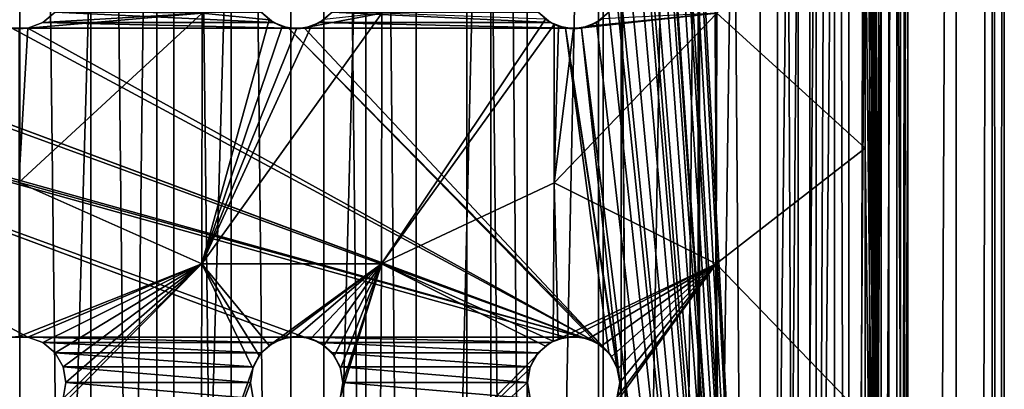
# Model space of a CAD drawing. Header units: millimetres. Extents: x -182 to 217, y -96 to 236.
# Tile 442 of 458: x 157 to 173, y 186 to 192. Entities that reach past the tile are written whole.
import ezdxf

# ---------------------------------------------------------------- set-up
doc = ezdxf.new("R2010")
doc.units = ezdxf.units.MM
doc.header["$LTSCALE"] = 52.148148
for name, color, linetype in [('1029', 7, 'CONTINUOUS'), ('1030', 7, 'CONTINUOUS'), ('1032', 7, 'CONTINUOUS'), ('1033', 7, 'CONTINUOUS'), ('1039', 7, 'CONTINUOUS'), ('1041', 7, 'CONTINUOUS'), ('1044', 7, 'CONTINUOUS'), ('1090', 7, 'CONTINUOUS'), ('1091', 7, 'CONTINUOUS'), ('1092', 7, 'CONTINUOUS'), ('1108', 7, 'CONTINUOUS'), ('1109', 7, 'CONTINUOUS'), ('1110', 7, 'CONTINUOUS'), ('1126', 7, 'CONTINUOUS'), ('1127', 7, 'CONTINUOUS'), ('1128', 7, 'CONTINUOUS'), ('1135', 7, 'CONTINUOUS')]:
    doc.layers.add(name, color=color, linetype=linetype)

msp = doc.modelspace()

# ---------------------------------------------------------------- linework, layer by layer
at = {"layer": '1029', "color": 7, "linetype": 'CONTINUOUS', "true_color": 0xaaaaaa}
for points in [[(157.25, 25.5, -10), (154.747, 25.5, -9.803), (157.25, 233.5, -10), (157.25, 25.5, -10)], [(157.25, 233.5, -10), (154.747, 25.5, -9.803), (154.747, 233.5, -9.803), (157.25, 233.5, -10)], [(159.753, 25.5, -9.803), (157.25, 25.5, -10), (159.753, 233.5, -9.803), (159.753, 25.5, -9.803)], [(159.753, 233.5, -9.803), (157.25, 25.5, -10), (157.25, 233.5, -10), (159.753, 233.5, -9.803)], [(162.194, 25.5, -9.217), (159.753, 25.5, -9.803), (159.753, 233.5, -9.803), (162.194, 25.5, -9.217)], [(162.194, 233.5, -9.217), (162.194, 25.5, -9.217), (159.753, 233.5, -9.803), (162.194, 233.5, -9.217)], [(164.514, 25.5, -8.256), (162.194, 25.5, -9.217), (162.194, 233.5, -9.217), (164.514, 25.5, -8.256)], [(164.514, 233.5, -8.256), (164.514, 25.5, -8.256), (162.194, 233.5, -9.217), (164.514, 233.5, -8.256)], [(166.655, 25.5, -6.944), (164.514, 25.5, -8.256), (164.514, 233.5, -8.256), (166.655, 25.5, -6.944)], [(166.655, 233.5, -6.944), (166.655, 25.5, -6.944), (164.514, 233.5, -8.256), (166.655, 233.5, -6.944)], [(168.564, 25.5, -5.314), (166.655, 25.5, -6.944), (168.564, 233.5, -5.314), (168.564, 25.5, -5.314)], [(168.564, 233.5, -5.314), (166.655, 25.5, -6.944), (166.655, 233.5, -6.944), (168.564, 233.5, -5.314)], [(170.194, 25.5, -3.405), (168.564, 25.5, -5.314), (170.194, 233.5, -3.405), (170.194, 25.5, -3.405)], [(170.194, 233.5, -3.405), (168.564, 25.5, -5.314), (168.564, 233.5, -5.314), (170.194, 233.5, -3.405)], [(171.506, 25.5, -1.264), (170.194, 25.5, -3.405), (171.506, 233.5, -1.264), (171.506, 25.5, -1.264)], [(171.506, 233.5, -1.264), (170.194, 25.5, -3.405), (170.194, 233.5, -3.405), (171.506, 233.5, -1.264)], [(172.467, 25.5, 1.056), (171.506, 25.5, -1.264), (172.467, 233.5, 1.056), (172.467, 25.5, 1.056)], [(172.467, 233.5, 1.056), (171.506, 25.5, -1.264), (171.506, 233.5, -1.264), (172.467, 233.5, 1.056)], [(173.053, 25.5, 3.497), (172.467, 25.5, 1.056), (173.053, 233.5, 3.497), (173.053, 25.5, 3.497)], [(173.053, 233.5, 3.497), (172.467, 25.5, 1.056), (172.467, 233.5, 1.056), (173.053, 233.5, 3.497)], [(173.25, 25.5, 6), (173.053, 25.5, 3.497), (173.25, 233.5, 6), (173.25, 25.5, 6)], [(173.25, 233.5, 6), (173.053, 25.5, 3.497), (173.053, 233.5, 3.497), (173.25, 233.5, 6)]]:
    msp.add_3dface(points, dxfattribs=at)
at = {"layer": '1030', "color": 7, "linetype": 'CONTINUOUS', "true_color": 0xaaaaaa}
for points in [[(154.747, 25.5, 21.803), (157.25, 25.5, 22), (154.747, 233.5, 21.803), (154.747, 25.5, 21.803)], [(154.747, 233.5, 21.803), (157.25, 25.5, 22), (157.25, 233.5, 22), (154.747, 233.5, 21.803)], [(157.25, 25.5, 22), (159.753, 25.5, 21.803), (157.25, 233.5, 22), (157.25, 25.5, 22)], [(157.25, 233.5, 22), (159.753, 25.5, 21.803), (159.753, 233.5, 21.803), (157.25, 233.5, 22)], [(159.753, 25.5, 21.803), (162.194, 25.5, 21.217), (159.753, 233.5, 21.803), (159.753, 25.5, 21.803)], [(159.753, 233.5, 21.803), (162.194, 25.5, 21.217), (162.194, 233.5, 21.217), (159.753, 233.5, 21.803)], [(162.194, 25.5, 21.217), (164.514, 25.5, 20.256), (162.194, 233.5, 21.217), (162.194, 25.5, 21.217)], [(162.194, 233.5, 21.217), (164.514, 25.5, 20.256), (164.514, 233.5, 20.256), (162.194, 233.5, 21.217)], [(164.514, 25.5, 20.256), (166.655, 25.5, 18.944), (164.514, 233.5, 20.256), (164.514, 25.5, 20.256)], [(164.514, 233.5, 20.256), (166.655, 25.5, 18.944), (166.655, 233.5, 18.944), (164.514, 233.5, 20.256)], [(166.655, 25.5, 18.944), (168.564, 25.5, 17.314), (166.655, 233.5, 18.944), (166.655, 25.5, 18.944)], [(166.655, 233.5, 18.944), (168.564, 25.5, 17.314), (168.564, 233.5, 17.314), (166.655, 233.5, 18.944)], [(168.564, 25.5, 17.314), (170.194, 25.5, 15.405), (168.564, 233.5, 17.314), (168.564, 25.5, 17.314)], [(168.564, 233.5, 17.314), (170.194, 25.5, 15.405), (170.194, 233.5, 15.405), (168.564, 233.5, 17.314)], [(170.194, 25.5, 15.405), (171.506, 25.5, 13.264), (171.506, 233.5, 13.264), (170.194, 25.5, 15.405)], [(170.194, 233.5, 15.405), (170.194, 25.5, 15.405), (171.506, 233.5, 13.264), (170.194, 233.5, 15.405)], [(171.506, 25.5, 13.264), (172.467, 25.5, 10.944), (172.467, 233.5, 10.944), (171.506, 25.5, 13.264)], [(171.506, 233.5, 13.264), (171.506, 25.5, 13.264), (172.467, 233.5, 10.944), (171.506, 233.5, 13.264)], [(172.467, 25.5, 10.944), (173.053, 25.5, 8.503), (173.053, 233.5, 8.503), (172.467, 25.5, 10.944)], [(172.467, 233.5, 10.944), (172.467, 25.5, 10.944), (173.053, 233.5, 8.503), (172.467, 233.5, 10.944)], [(173.053, 25.5, 8.503), (173.25, 25.5, 6), (173.053, 233.5, 8.503), (173.053, 25.5, 8.503)], [(173.25, 25.5, 6), (173.25, 233.5, 6), (173.053, 233.5, 8.503), (173.25, 25.5, 6)]]:
    msp.add_3dface(points, dxfattribs=at)
at = {"layer": '1032', "color": 7, "linetype": 'CONTINUOUS', "true_color": 0xaaaaaa}
for points in [[(156.094, 25.5, -7.952), (158.406, 25.5, -7.952), (156.094, 233.5, -7.952), (156.094, 25.5, -7.952)], [(158.406, 25.5, -7.952), (158.406, 233.5, -7.952), (156.094, 233.5, -7.952), (158.406, 25.5, -7.952)], [(158.406, 25.5, -7.952), (160.687, 25.5, -7.572), (158.406, 233.5, -7.952), (158.406, 25.5, -7.952)], [(160.687, 25.5, -7.572), (160.687, 233.5, -7.572), (158.406, 233.5, -7.952), (160.687, 25.5, -7.572)], [(160.687, 25.5, -7.572), (162.874, 25.5, -6.821), (160.687, 233.5, -7.572), (160.687, 25.5, -7.572)], [(162.874, 25.5, -6.821), (162.874, 233.5, -6.821), (160.687, 233.5, -7.572), (162.874, 25.5, -6.821)], [(162.874, 25.5, -6.821), (164.907, 25.5, -5.72), (162.874, 233.5, -6.821), (162.874, 25.5, -6.821)], [(164.907, 25.5, -5.72), (164.907, 233.5, -5.72), (162.874, 233.5, -6.821), (164.907, 25.5, -5.72)], [(164.907, 25.5, -5.72), (166.732, 25.5, -4.3), (164.907, 233.5, -5.72), (164.907, 25.5, -5.72)], [(166.732, 25.5, -4.3), (166.732, 233.5, -4.3), (164.907, 233.5, -5.72), (166.732, 25.5, -4.3)], [(166.732, 25.5, -4.3), (168.298, 25.5, -2.599), (166.732, 233.5, -4.3), (166.732, 25.5, -4.3)], [(168.298, 25.5, -2.599), (168.298, 233.5, -2.599), (166.732, 233.5, -4.3), (168.298, 25.5, -2.599)], [(168.298, 25.5, -2.599), (169.563, 25.5, -0.663), (168.298, 233.5, -2.599), (168.298, 25.5, -2.599)], [(169.563, 25.5, -0.663), (169.563, 233.5, -0.663), (168.298, 233.5, -2.599), (169.563, 25.5, -0.663)], [(169.563, 25.5, -0.663), (170.491, 25.5, 1.454), (169.563, 233.5, -0.663), (169.563, 25.5, -0.663)], [(170.491, 25.5, 1.454), (170.491, 233.5, 1.454), (169.563, 233.5, -0.663), (170.491, 25.5, 1.454)], [(170.491, 25.5, 1.454), (171.059, 25.5, 3.696), (170.491, 233.5, 1.454), (170.491, 25.5, 1.454)], [(171.059, 25.5, 3.696), (171.059, 233.5, 3.696), (170.491, 233.5, 1.454), (171.059, 25.5, 3.696)], [(171.059, 25.5, 3.696), (171.25, 25.5, 6), (171.059, 233.5, 3.696), (171.059, 25.5, 3.696)], [(171.25, 25.5, 6), (171.25, 233.5, 6), (171.059, 233.5, 3.696), (171.25, 25.5, 6)]]:
    msp.add_3dface(points, dxfattribs=at)
at = {"layer": '1033', "color": 7, "linetype": 'CONTINUOUS', "true_color": 0xaaaaaa}
for points in [[(170.491, 25.5, 10.546), (169.563, 25.5, 12.663), (170.491, 233.5, 10.546), (170.491, 25.5, 10.546)], [(170.491, 233.5, 10.546), (169.563, 25.5, 12.663), (169.899, 163.5, 12), (170.491, 233.5, 10.546)], [(169.899, 220.5, 12), (170.491, 233.5, 10.546), (169.899, 163.5, 12), (169.899, 220.5, 12)], [(171.059, 25.5, 8.304), (170.491, 25.5, 10.546), (171.059, 233.5, 8.304), (171.059, 25.5, 8.304)], [(170.491, 25.5, 10.546), (170.491, 233.5, 10.546), (171.059, 233.5, 8.304), (170.491, 25.5, 10.546)], [(171.25, 25.5, 6), (171.059, 25.5, 8.304), (171.25, 233.5, 6), (171.25, 25.5, 6)], [(171.25, 233.5, 6), (171.059, 25.5, 8.304), (171.059, 233.5, 8.304), (171.25, 233.5, 6)]]:
    msp.add_3dface(points, dxfattribs=at)
at = {"layer": '1039', "color": 7, "linetype": 'CONTINUOUS', "true_color": 0xc8c8c8}
for points in [[(169.899, 220.5, 12), (169.899, 163.5, 12), (167, 218.5, 12), (169.899, 220.5, 12)], [(167, 218.5, 12), (169.899, 163.5, 12), (166.955, 218.243, 12), (167, 218.5, 12)], [(166.955, 218.243, 12), (169.899, 163.5, 12), (166.825, 218.018, 12), (166.955, 218.243, 12)], [(166.825, 218.018, 12), (169.899, 163.5, 12), (167, 212, 12), (166.825, 218.018, 12)], [(167, 212, 12), (169.899, 163.5, 12), (166.955, 211.743, 12), (167, 212, 12)], [(166.955, 211.743, 12), (169.899, 163.5, 12), (166.825, 211.518, 12), (166.955, 211.743, 12)], [(166.825, 211.518, 12), (169.899, 163.5, 12), (166.625, 211.35, 12), (166.825, 211.518, 12)], [(166.625, 211.35, 12), (169.899, 163.5, 12), (167, 205.5, 12), (166.625, 211.35, 12)], [(167, 205.5, 12), (169.899, 163.5, 12), (166.955, 205.243, 12), (167, 205.5, 12)], [(166.955, 205.243, 12), (169.899, 163.5, 12), (166.825, 205.018, 12), (166.955, 205.243, 12)], [(166.825, 205.018, 12), (169.899, 163.5, 12), (166.625, 204.85, 12), (166.825, 205.018, 12)], [(166.625, 204.85, 12), (169.899, 163.5, 12), (167, 199, 12), (166.625, 204.85, 12)], [(167, 199, 12), (169.899, 163.5, 12), (166.955, 198.743, 12), (167, 199, 12)], [(166.955, 198.743, 12), (169.899, 163.5, 12), (166.825, 198.518, 12), (166.955, 198.743, 12)], [(166.825, 198.518, 12), (169.899, 163.5, 12), (166.625, 198.35, 12), (166.825, 198.518, 12)], [(166.625, 198.35, 12), (169.899, 163.5, 12), (167, 192.5, 12), (166.625, 198.35, 12)], [(167, 192.5, 12), (169.899, 163.5, 12), (166.955, 192.243, 12), (167, 192.5, 12)], [(166.955, 192.243, 12), (169.899, 163.5, 12), (166.825, 192.018, 12), (166.955, 192.243, 12)], [(157.625, 191.85, 12), (157.825, 192.018, 12), (161.375, 191.85, 12), (157.625, 191.85, 12)], [(161.375, 191.85, 12), (157.825, 192.018, 12), (161.175, 192.018, 12), (161.375, 191.85, 12)], [(162.125, 191.85, 12), (162.325, 192.018, 12), (165.875, 191.85, 12), (162.125, 191.85, 12)], [(165.875, 191.85, 12), (162.325, 192.018, 12), (165.675, 192.018, 12), (165.875, 191.85, 12)], [(166.825, 192.018, 12), (169.899, 163.5, 12), (166.625, 191.85, 12), (166.825, 192.018, 12)], [(157.12, 186.739, 12), (147.875, 191.85, 12), (157.38, 186.739, 12), (157.12, 186.739, 12)], [(157.38, 186.739, 12), (147.875, 191.85, 12), (161.62, 186.739, 12), (157.38, 186.739, 12)], [(147.875, 191.85, 12), (148.12, 191.761, 12), (161.62, 186.739, 12), (147.875, 191.85, 12)], [(157.38, 191.761, 12), (157.625, 191.85, 12), (161.62, 191.761, 12), (157.38, 191.761, 12)], [(161.62, 191.761, 12), (157.625, 191.85, 12), (161.375, 191.85, 12), (161.62, 191.761, 12)], [(161.88, 191.761, 12), (162.125, 191.85, 12), (166.12, 191.761, 12), (161.88, 191.761, 12)], [(166.12, 191.761, 12), (162.125, 191.85, 12), (165.875, 191.85, 12), (166.12, 191.761, 12)], [(166.625, 191.85, 12), (169.899, 163.5, 12), (166.38, 191.761, 12), (166.625, 191.85, 12)], [(148.12, 191.761, 12), (148.38, 191.761, 12), (166.38, 186.739, 12), (148.12, 191.761, 12)], [(161.88, 186.739, 12), (161.62, 186.739, 12), (148.12, 191.761, 12), (161.88, 186.739, 12)], [(161.88, 186.739, 12), (148.12, 191.761, 12), (166.12, 186.739, 12), (161.88, 186.739, 12)], [(166.12, 186.739, 12), (148.12, 191.761, 12), (166.38, 186.739, 12), (166.12, 186.739, 12)], [(148.38, 191.761, 12), (152.62, 191.761, 12), (166.38, 186.739, 12), (148.38, 191.761, 12)], [(152.62, 191.761, 12), (152.88, 191.761, 12), (166.38, 186.739, 12), (152.62, 191.761, 12)], [(166.625, 186.65, 12), (166.38, 186.739, 12), (152.88, 191.761, 12), (166.625, 186.65, 12)], [(152.88, 191.761, 12), (157.12, 191.761, 12), (166.625, 186.65, 12), (152.88, 191.761, 12)], [(157.12, 191.761, 12), (157.38, 191.761, 12), (166.625, 186.65, 12), (157.12, 191.761, 12)], [(157.38, 191.761, 12), (161.62, 191.761, 12), (166.625, 186.65, 12), (157.38, 191.761, 12)], [(161.62, 191.761, 12), (161.88, 191.761, 12), (166.825, 186.482, 12), (161.62, 191.761, 12)], [(166.625, 186.65, 12), (161.62, 191.761, 12), (166.825, 186.482, 12), (166.625, 186.65, 12)], [(161.88, 191.761, 12), (166.12, 191.761, 12), (166.825, 186.482, 12), (161.88, 191.761, 12)], [(166.12, 191.761, 12), (166.38, 191.761, 12), (167, 186, 12), (166.12, 191.761, 12)], [(166.12, 191.761, 12), (167, 186, 12), (166.955, 186.257, 12), (166.12, 191.761, 12)], [(166.825, 186.482, 12), (166.12, 191.761, 12), (166.955, 186.257, 12), (166.825, 186.482, 12)], [(166.38, 191.761, 12), (169.899, 163.5, 12), (167, 186, 12), (166.38, 191.761, 12)], [(157.625, 186.65, 12), (157.38, 186.739, 12), (161.375, 186.65, 12), (157.625, 186.65, 12)], [(161.375, 186.65, 12), (157.38, 186.739, 12), (161.62, 186.739, 12), (161.375, 186.65, 12)], [(162.125, 186.65, 12), (161.88, 186.739, 12), (165.875, 186.65, 12), (162.125, 186.65, 12)], [(165.875, 186.65, 12), (161.88, 186.739, 12), (166.12, 186.739, 12), (165.875, 186.65, 12)], [(157.825, 186.482, 12), (157.625, 186.65, 12), (161.175, 186.482, 12), (157.825, 186.482, 12)], [(161.175, 186.482, 12), (157.625, 186.65, 12), (161.375, 186.65, 12), (161.175, 186.482, 12)], [(162.325, 186.482, 12), (162.125, 186.65, 12), (165.675, 186.482, 12), (162.325, 186.482, 12)], [(165.675, 186.482, 12), (162.125, 186.65, 12), (165.875, 186.65, 12), (165.675, 186.482, 12)], [(157.955, 186.257, 12), (157.825, 186.482, 12), (161.045, 186.257, 12), (157.955, 186.257, 12)], [(161.045, 186.257, 12), (157.825, 186.482, 12), (161.175, 186.482, 12), (161.045, 186.257, 12)], [(162.455, 186.257, 12), (162.325, 186.482, 12), (165.545, 186.257, 12), (162.455, 186.257, 12)], [(165.545, 186.257, 12), (162.325, 186.482, 12), (165.675, 186.482, 12), (165.545, 186.257, 12)], [(158, 186, 12), (157.955, 186.257, 12), (161, 186, 12), (158, 186, 12)], [(161, 186, 12), (157.955, 186.257, 12), (161.045, 186.257, 12), (161, 186, 12)], [(162.5, 186, 12), (162.455, 186.257, 12), (165.5, 186, 12), (162.5, 186, 12)], [(165.5, 186, 12), (162.455, 186.257, 12), (165.545, 186.257, 12), (165.5, 186, 12)], [(157.955, 185.743, 12), (158, 186, 12), (161.045, 185.743, 12), (157.955, 185.743, 12)], [(161.045, 185.743, 12), (158, 186, 12), (161, 186, 12), (161.045, 185.743, 12)], [(162.455, 185.743, 12), (162.5, 186, 12), (165.545, 185.743, 12), (162.455, 185.743, 12)], [(165.545, 185.743, 12), (162.5, 186, 12), (165.5, 186, 12), (165.545, 185.743, 12)], [(167, 186, 12), (169.899, 163.5, 12), (166.955, 185.743, 12), (167, 186, 12)]]:
    msp.add_3dface(points, dxfattribs=at)
at = {"layer": '1041', "color": 7, "linetype": 'CONTINUOUS', "true_color": 0xc8c8c8}
for points in [[(171.374, 158.592, 13.317), (171.374, 225.408, 13.317), (170.989, 220.5, 14), (171.374, 158.592, 13.317)], [(171.374, 158.592, 13.317), (171.681, 159.837, 12.71), (171.374, 225.408, 13.317), (171.374, 158.592, 13.317)], [(171.374, 225.408, 13.317), (171.681, 159.837, 12.71), (171.681, 192, 12.71), (171.374, 225.408, 13.317)], [(171.374, 158.592, 13.317), (170.989, 220.5, 14), (170.989, 216.115, 14), (171.374, 158.592, 13.317)], [(170.989, 211.731, 14), (171.374, 158.592, 13.317), (170.989, 216.115, 14), (170.989, 211.731, 14)], [(170.989, 207.346, 14), (171.374, 158.592, 13.317), (170.989, 211.731, 14), (170.989, 207.346, 14)], [(170.989, 202.962, 14), (171.374, 158.592, 13.317), (170.989, 207.346, 14), (170.989, 202.962, 14)], [(170.989, 198.577, 14), (171.374, 158.592, 13.317), (170.989, 202.962, 14), (170.989, 198.577, 14)], [(170.989, 194.192, 14), (171.374, 158.592, 13.317), (170.989, 198.577, 14), (170.989, 194.192, 14)], [(170.989, 189.808, 14), (171.374, 158.592, 13.317), (170.989, 194.192, 14), (170.989, 189.808, 14)], [(170.989, 185.423, 14), (171.374, 158.592, 13.317), (170.989, 189.808, 14), (170.989, 185.423, 14)]]:
    msp.add_3dface(points, dxfattribs=at)
at = {"layer": '1044', "color": 7, "linetype": 'CONTINUOUS', "true_color": 0xc8c8c8}
for points in [[(170.989, 189.808, 14), (170.989, 194.192, 14), (168.577, 192, 15.753), (170.989, 189.808, 14)], [(157.625, 191.85, 18.992), (160.216, 192, 18.791), (157.825, 192.018, 18.988), (157.625, 191.85, 18.992)], [(161.141, 192.062, 18.642), (160.216, 192, 18.791), (161.306, 191.896, 18.611), (161.141, 192.062, 18.642)], [(160.211, 187.929, 18.693), (160.216, 192, 18.791), (157.238, 189.25, 18.949), (160.211, 187.929, 18.693)], [(157.238, 189.25, 18.949), (160.216, 192, 18.791), (157.38, 191.761, 18.995), (157.238, 189.25, 18.949)], [(157.38, 191.761, 18.995), (160.216, 192, 18.791), (157.625, 191.85, 18.992), (157.38, 191.761, 18.995)], [(163.127, 187.929, 18.089), (163.136, 192, 18.174), (160.211, 187.929, 18.693), (163.127, 187.929, 18.089)], [(160.211, 187.929, 18.693), (163.136, 192, 18.174), (161.985, 191.788, 18.469), (160.211, 187.929, 18.693)], [(160.216, 192, 18.791), (160.211, 187.929, 18.693), (161.306, 191.896, 18.611), (160.216, 192, 18.791)], [(161.306, 191.896, 18.611), (160.211, 187.929, 18.693), (161.516, 191.788, 18.569), (161.306, 191.896, 18.611)], [(161.985, 191.788, 18.469), (163.136, 192, 18.174), (162.196, 191.897, 18.42), (161.985, 191.788, 18.469)], [(163.136, 192, 18.174), (163.127, 187.929, 18.089), (165.794, 191.904, 17.218), (163.136, 192, 18.174)], [(163.127, 187.929, 18.089), (165.936, 191.819, 17.155), (165.794, 191.904, 17.218), (163.127, 187.929, 18.089)], [(168.57, 187.929, 15.717), (168.577, 192, 15.753), (165.936, 189.246, 17.124), (168.57, 187.929, 15.717)], [(165.936, 189.246, 17.124), (168.577, 192, 15.753), (166.251, 191.75, 17.012), (165.936, 189.246, 17.124)], [(166.251, 191.75, 17.012), (168.577, 192, 15.753), (166.496, 191.791, 16.897), (166.251, 191.75, 17.012)], [(166.496, 191.791, 16.897), (168.577, 192, 15.753), (166.71, 191.908, 16.793), (166.496, 191.791, 16.897)], [(168.57, 187.929, 15.717), (170.989, 189.808, 14), (168.577, 192, 15.753), (168.57, 187.929, 15.717)], [(157.238, 191.75, 18.995), (157.238, 189.25, 18.949), (157.38, 191.761, 18.995), (157.238, 191.75, 18.995)], [(161.516, 191.788, 18.569), (160.211, 187.929, 18.693), (161.75, 191.75, 18.52), (161.516, 191.788, 18.569)], [(161.75, 191.75, 18.52), (160.211, 187.929, 18.693), (161.985, 191.788, 18.469), (161.75, 191.75, 18.52)], [(165.936, 189.246, 17.124), (165.936, 191.819, 17.155), (163.127, 187.929, 18.089), (165.936, 189.246, 17.124)], [(165.936, 191.819, 17.155), (165.936, 189.246, 17.124), (166.007, 191.791, 17.124), (165.936, 191.819, 17.155)], [(166.007, 191.791, 17.124), (165.936, 189.246, 17.124), (166.251, 191.75, 17.012), (166.007, 191.791, 17.124)], [(170.989, 185.423, 14), (170.989, 189.808, 14), (168.57, 187.929, 15.717), (170.989, 185.423, 14)], [(157.238, 186.75, 18.826), (160.211, 187.929, 18.693), (157.238, 189.25, 18.949), (157.238, 186.75, 18.826)], [(165.92, 186.673, 17.046), (165.936, 189.246, 17.124), (163.127, 187.929, 18.089), (165.92, 186.673, 17.046)], [(165.92, 186.673, 17.046), (166.002, 186.708, 17.012), (165.936, 189.246, 17.124), (165.92, 186.673, 17.046)], [(166.002, 186.708, 17.012), (168.57, 187.929, 15.717), (165.936, 189.246, 17.124), (166.002, 186.708, 17.012)], [(157.38, 186.739, 18.825), (160.211, 187.929, 18.693), (157.238, 186.75, 18.826), (157.38, 186.739, 18.825)], [(157.624, 186.65, 18.817), (160.211, 187.929, 18.693), (157.38, 186.739, 18.825), (157.624, 186.65, 18.817)], [(157.824, 186.483, 18.801), (160.211, 187.929, 18.693), (157.624, 186.65, 18.817), (157.824, 186.483, 18.801)], [(160.197, 183.857, 18.4), (160.211, 187.929, 18.693), (157.824, 185.517, 18.73), (160.197, 183.857, 18.4)], [(157.824, 185.517, 18.73), (160.211, 187.929, 18.693), (157.955, 185.743, 18.744), (157.824, 185.517, 18.73)], [(157.955, 186.257, 18.782), (160.211, 187.929, 18.693), (157.824, 186.483, 18.801), (157.955, 186.257, 18.782)], [(157.955, 185.743, 18.744), (160.211, 187.929, 18.693), (158, 186, 18.762), (157.955, 185.743, 18.744)], [(158, 186, 18.762), (160.211, 187.929, 18.693), (157.955, 186.257, 18.782), (158, 186, 18.762)], [(160.211, 187.929, 18.693), (160.197, 183.857, 18.4), (161.036, 186.23, 18.468), (160.211, 187.929, 18.693)], [(163.127, 187.929, 18.089), (160.211, 187.929, 18.693), (161.305, 186.603, 18.444), (163.127, 187.929, 18.089)], [(161.305, 186.603, 18.444), (160.211, 187.929, 18.693), (161.141, 186.438, 18.463), (161.305, 186.603, 18.444)], [(161.141, 186.438, 18.463), (160.211, 187.929, 18.693), (161.036, 186.23, 18.468), (161.141, 186.438, 18.463)], [(161.513, 186.711, 18.411), (163.127, 187.929, 18.089), (161.305, 186.603, 18.444), (161.513, 186.711, 18.411)], [(161.746, 186.75, 18.366), (163.127, 187.929, 18.089), (161.513, 186.711, 18.411), (161.746, 186.75, 18.366)], [(161.981, 186.714, 18.313), (163.127, 187.929, 18.089), (161.746, 186.75, 18.366), (161.981, 186.714, 18.313)], [(162.193, 186.605, 18.259), (163.127, 187.929, 18.089), (161.981, 186.714, 18.313), (162.193, 186.605, 18.259)], [(162.359, 186.437, 18.21), (163.127, 187.929, 18.089), (162.193, 186.605, 18.259), (162.359, 186.437, 18.21)], [(162.464, 186.229, 18.172), (163.127, 187.929, 18.089), (162.359, 186.437, 18.21), (162.464, 186.229, 18.172)], [(163.103, 183.857, 17.833), (163.127, 187.929, 18.089), (162.464, 185.772, 18.142), (163.103, 183.857, 17.833)], [(162.464, 185.772, 18.142), (163.127, 187.929, 18.089), (162.5, 186, 18.149), (162.464, 185.772, 18.142)], [(162.5, 186, 18.149), (163.127, 187.929, 18.089), (162.464, 186.229, 18.172), (162.5, 186, 18.149)], [(163.127, 187.929, 18.089), (163.103, 183.857, 17.833), (165.792, 186.594, 17.096), (163.127, 187.929, 18.089)], [(165.92, 186.673, 17.046), (163.127, 187.929, 18.089), (165.792, 186.594, 17.096), (165.92, 186.673, 17.046)], [(166.244, 186.75, 16.906), (168.57, 187.929, 15.717), (166.002, 186.708, 17.012), (166.244, 186.75, 16.906)], [(166.49, 186.711, 16.793), (168.57, 187.929, 15.717), (166.244, 186.75, 16.906), (166.49, 186.711, 16.793)], [(166.706, 186.595, 16.687), (168.57, 187.929, 15.717), (166.49, 186.711, 16.793), (166.706, 186.595, 16.687)], [(166.869, 186.424, 16.602), (168.57, 187.929, 15.717), (166.706, 186.595, 16.687), (166.869, 186.424, 16.602)], [(166.967, 186.219, 16.545), (168.57, 187.929, 15.717), (166.869, 186.424, 16.602), (166.967, 186.219, 16.545)], [(168.549, 183.857, 15.61), (168.57, 187.929, 15.717), (166.871, 185.579, 16.564), (168.549, 183.857, 15.61)], [(166.871, 185.579, 16.564), (168.57, 187.929, 15.717), (166.968, 185.782, 16.527), (166.871, 185.579, 16.564)], [(167, 186, 16.52), (168.57, 187.929, 15.717), (166.967, 186.219, 16.545), (167, 186, 16.52)], [(166.968, 185.782, 16.527), (168.57, 187.929, 15.717), (167, 186, 16.52), (166.968, 185.782, 16.527)], [(168.549, 183.857, 15.61), (170.989, 185.423, 14), (168.57, 187.929, 15.717), (168.549, 183.857, 15.61)], [(165.792, 186.594, 17.096), (163.103, 183.857, 17.833), (165.633, 186.426, 17.155), (165.792, 186.594, 17.096)], [(165.633, 186.426, 17.155), (163.103, 183.857, 17.833), (165.534, 186.222, 17.185), (165.633, 186.426, 17.155)], [(160.197, 183.857, 18.4), (161, 186, 18.458), (161.036, 186.23, 18.468), (160.197, 183.857, 18.4)], [(165.534, 186.222, 17.185), (163.103, 183.857, 17.833), (165.5, 186, 17.188), (165.534, 186.222, 17.185)], [(161, 186, 18.458), (160.197, 183.857, 18.4), (161.036, 185.769, 18.436), (161, 186, 18.458)], [(165.5, 186, 17.188), (163.103, 183.857, 17.833), (165.534, 185.776, 17.162), (165.5, 186, 17.188)]]:
    msp.add_3dface(points, dxfattribs=at)
at = {"layer": '1090', "color": 7, "linetype": 'CONTINUOUS', "true_color": 0xc8c8c8}
for points in [[(157.825, 192.018, 12), (157.625, 191.85, 12), (157.825, 192.018, 18.988), (157.825, 192.018, 12)], [(157.625, 191.85, 12), (157.625, 191.85, 18.992), (157.825, 192.018, 18.988), (157.625, 191.85, 12)], [(157.625, 191.85, 12), (157.38, 191.761, 12), (157.625, 191.85, 18.992), (157.625, 191.85, 12)], [(157.38, 191.761, 12), (157.38, 191.761, 18.995), (157.625, 191.85, 18.992), (157.38, 191.761, 12)], [(157.38, 191.761, 12), (157.12, 191.761, 12), (157.38, 191.761, 18.995), (157.38, 191.761, 12)], [(157.12, 191.761, 12), (157.238, 191.75, 18.995), (157.38, 191.761, 18.995), (157.12, 191.761, 12)]]:
    msp.add_3dface(points, dxfattribs=at)
at = {"layer": '1091', "color": 7, "linetype": 'CONTINUOUS', "true_color": 0xc8c8c8}
for points in [[(157.38, 186.739, 12), (157.238, 186.75, 18.826), (157.12, 186.739, 18.825), (157.38, 186.739, 12)], [(157.12, 186.739, 12), (157.38, 186.739, 12), (157.12, 186.739, 18.825), (157.12, 186.739, 12)], [(157.38, 186.739, 12), (157.38, 186.739, 18.825), (157.238, 186.75, 18.826), (157.38, 186.739, 12)], [(157.38, 186.739, 12), (157.625, 186.65, 12), (157.624, 186.65, 18.817), (157.38, 186.739, 12)], [(157.38, 186.739, 12), (157.624, 186.65, 18.817), (157.38, 186.739, 18.825), (157.38, 186.739, 12)], [(157.625, 186.65, 12), (157.824, 186.483, 18.801), (157.624, 186.65, 18.817), (157.625, 186.65, 12)], [(157.625, 186.65, 12), (157.825, 186.482, 12), (157.824, 186.483, 18.801), (157.625, 186.65, 12)], [(157.825, 186.482, 12), (157.955, 186.257, 18.782), (157.824, 186.483, 18.801), (157.825, 186.482, 12)], [(157.825, 186.482, 12), (157.955, 186.257, 12), (157.955, 186.257, 18.782), (157.825, 186.482, 12)], [(157.955, 186.257, 12), (158, 186, 12), (157.955, 186.257, 18.782), (157.955, 186.257, 12)], [(158, 186, 12), (158, 186, 18.762), (157.955, 186.257, 18.782), (158, 186, 12)]]:
    msp.add_3dface(points, dxfattribs=at)
at = {"layer": '1092', "color": 7, "linetype": 'CONTINUOUS', "true_color": 0xc8c8c8}
for points in [[(158, 186, 12), (157.955, 185.743, 12), (158, 186, 18.762), (158, 186, 12)], [(157.955, 185.743, 12), (157.955, 185.743, 18.744), (158, 186, 18.762), (157.955, 185.743, 12)]]:
    msp.add_3dface(points, dxfattribs=at)
at = {"layer": '1108', "color": 7, "linetype": 'CONTINUOUS', "true_color": 0xc8c8c8}
for points in [[(161.175, 192.018, 12), (161.141, 192.062, 18.642), (161.306, 191.896, 18.611), (161.175, 192.018, 12)], [(161.375, 191.85, 12), (161.175, 192.018, 12), (161.306, 191.896, 18.611), (161.375, 191.85, 12)], [(162.325, 192.018, 12), (162.125, 191.85, 12), (162.196, 191.897, 18.42), (162.325, 192.018, 12)], [(161.375, 191.85, 12), (161.306, 191.896, 18.611), (161.516, 191.788, 18.569), (161.375, 191.85, 12)], [(161.62, 191.761, 12), (161.375, 191.85, 12), (161.516, 191.788, 18.569), (161.62, 191.761, 12)], [(162.125, 191.85, 12), (161.88, 191.761, 12), (161.985, 191.788, 18.469), (162.125, 191.85, 12)], [(162.125, 191.85, 12), (161.985, 191.788, 18.469), (162.196, 191.897, 18.42), (162.125, 191.85, 12)], [(161.62, 191.761, 12), (161.516, 191.788, 18.569), (161.75, 191.75, 18.52), (161.62, 191.761, 12)], [(161.88, 191.761, 12), (161.62, 191.761, 12), (161.75, 191.75, 18.52), (161.88, 191.761, 12)], [(161.88, 191.761, 12), (161.75, 191.75, 18.52), (161.985, 191.788, 18.469), (161.88, 191.761, 12)]]:
    msp.add_3dface(points, dxfattribs=at)
at = {"layer": '1109', "color": 7, "linetype": 'CONTINUOUS', "true_color": 0xc8c8c8}
for points in [[(161.375, 186.65, 12), (161.62, 186.739, 12), (161.513, 186.711, 18.411), (161.375, 186.65, 12)], [(161.62, 186.739, 12), (161.746, 186.75, 18.366), (161.513, 186.711, 18.411), (161.62, 186.739, 12)], [(161.62, 186.739, 12), (161.88, 186.739, 12), (161.746, 186.75, 18.366), (161.62, 186.739, 12)], [(161.88, 186.739, 12), (161.981, 186.714, 18.313), (161.746, 186.75, 18.366), (161.88, 186.739, 12)], [(161.88, 186.739, 12), (162.125, 186.65, 12), (161.981, 186.714, 18.313), (161.88, 186.739, 12)], [(161.175, 186.482, 12), (161.305, 186.603, 18.444), (161.141, 186.438, 18.463), (161.175, 186.482, 12)], [(161.175, 186.482, 12), (161.375, 186.65, 12), (161.305, 186.603, 18.444), (161.175, 186.482, 12)], [(161.375, 186.65, 12), (161.513, 186.711, 18.411), (161.305, 186.603, 18.444), (161.375, 186.65, 12)], [(162.125, 186.65, 12), (162.193, 186.605, 18.259), (161.981, 186.714, 18.313), (162.125, 186.65, 12)], [(162.125, 186.65, 12), (162.325, 186.482, 12), (162.193, 186.605, 18.259), (162.125, 186.65, 12)], [(162.325, 186.482, 12), (162.359, 186.437, 18.21), (162.193, 186.605, 18.259), (162.325, 186.482, 12)], [(161.045, 186.257, 12), (161.141, 186.438, 18.463), (161.036, 186.23, 18.468), (161.045, 186.257, 12)], [(161.045, 186.257, 12), (161.175, 186.482, 12), (161.141, 186.438, 18.463), (161.045, 186.257, 12)], [(162.325, 186.482, 12), (162.455, 186.257, 12), (162.359, 186.437, 18.21), (162.325, 186.482, 12)], [(162.455, 186.257, 12), (162.464, 186.229, 18.172), (162.359, 186.437, 18.21), (162.455, 186.257, 12)], [(161, 186, 12), (161.045, 186.257, 12), (161, 186, 18.458), (161, 186, 12)], [(161, 186, 18.458), (161.045, 186.257, 12), (161.036, 186.23, 18.468), (161, 186, 18.458)], [(162.455, 186.257, 12), (162.5, 186, 12), (162.464, 186.229, 18.172), (162.455, 186.257, 12)], [(162.5, 186, 12), (162.5, 186, 18.149), (162.464, 186.229, 18.172), (162.5, 186, 12)]]:
    msp.add_3dface(points, dxfattribs=at)
at = {"layer": '1110', "color": 7, "linetype": 'CONTINUOUS', "true_color": 0xc8c8c8}
for points in [[(161.045, 185.743, 12), (161, 186, 12), (161.036, 185.769, 18.436), (161.045, 185.743, 12)], [(161, 186, 12), (161, 186, 18.458), (161.036, 185.769, 18.436), (161, 186, 12)], [(162.5, 186, 12), (162.455, 185.743, 12), (162.5, 186, 18.149), (162.5, 186, 12)], [(162.455, 185.743, 12), (162.464, 185.772, 18.142), (162.5, 186, 18.149), (162.455, 185.743, 12)]]:
    msp.add_3dface(points, dxfattribs=at)
at = {"layer": '1126', "color": 7, "linetype": 'CONTINUOUS', "true_color": 0xc8c8c8}
for points in [[(165.875, 191.85, 12), (165.675, 192.018, 12), (165.794, 191.904, 17.218), (165.875, 191.85, 12)], [(166.825, 192.018, 12), (166.625, 191.85, 12), (166.71, 191.908, 16.793), (166.825, 192.018, 12)], [(165.936, 191.819, 17.155), (165.875, 191.85, 12), (165.794, 191.904, 17.218), (165.936, 191.819, 17.155)], [(166.12, 191.761, 12), (165.875, 191.85, 12), (166.007, 191.791, 17.124), (166.12, 191.761, 12)], [(165.875, 191.85, 12), (165.936, 191.819, 17.155), (166.007, 191.791, 17.124), (165.875, 191.85, 12)], [(166.625, 191.85, 12), (166.38, 191.761, 12), (166.496, 191.791, 16.897), (166.625, 191.85, 12)], [(166.625, 191.85, 12), (166.496, 191.791, 16.897), (166.71, 191.908, 16.793), (166.625, 191.85, 12)], [(166.12, 191.761, 12), (166.007, 191.791, 17.124), (166.251, 191.75, 17.012), (166.12, 191.761, 12)], [(166.38, 191.761, 12), (166.12, 191.761, 12), (166.251, 191.75, 17.012), (166.38, 191.761, 12)], [(166.38, 191.761, 12), (166.251, 191.75, 17.012), (166.496, 191.791, 16.897), (166.38, 191.761, 12)]]:
    msp.add_3dface(points, dxfattribs=at)
at = {"layer": '1127', "color": 7, "linetype": 'CONTINUOUS', "true_color": 0xc8c8c8}
for points in [[(165.875, 186.65, 12), (166.12, 186.739, 12), (165.92, 186.673, 17.046), (165.875, 186.65, 12)], [(166.12, 186.739, 12), (166.002, 186.708, 17.012), (165.92, 186.673, 17.046), (166.12, 186.739, 12)], [(166.12, 186.739, 12), (166.244, 186.75, 16.906), (166.002, 186.708, 17.012), (166.12, 186.739, 12)], [(166.12, 186.739, 12), (166.38, 186.739, 12), (166.244, 186.75, 16.906), (166.12, 186.739, 12)], [(166.38, 186.739, 12), (166.49, 186.711, 16.793), (166.244, 186.75, 16.906), (166.38, 186.739, 12)], [(166.38, 186.739, 12), (166.625, 186.65, 12), (166.49, 186.711, 16.793), (166.38, 186.739, 12)], [(165.675, 186.482, 12), (165.792, 186.594, 17.096), (165.633, 186.426, 17.155), (165.675, 186.482, 12)], [(165.675, 186.482, 12), (165.875, 186.65, 12), (165.792, 186.594, 17.096), (165.675, 186.482, 12)], [(165.875, 186.65, 12), (165.92, 186.673, 17.046), (165.792, 186.594, 17.096), (165.875, 186.65, 12)], [(166.625, 186.65, 12), (166.706, 186.595, 16.687), (166.49, 186.711, 16.793), (166.625, 186.65, 12)], [(166.625, 186.65, 12), (166.825, 186.482, 12), (166.706, 186.595, 16.687), (166.625, 186.65, 12)], [(166.825, 186.482, 12), (166.869, 186.424, 16.602), (166.706, 186.595, 16.687), (166.825, 186.482, 12)], [(165.545, 186.257, 12), (165.633, 186.426, 17.155), (165.534, 186.222, 17.185), (165.545, 186.257, 12)], [(165.545, 186.257, 12), (165.675, 186.482, 12), (165.633, 186.426, 17.155), (165.545, 186.257, 12)], [(166.825, 186.482, 12), (166.955, 186.257, 12), (166.869, 186.424, 16.602), (166.825, 186.482, 12)], [(166.955, 186.257, 12), (166.967, 186.219, 16.545), (166.869, 186.424, 16.602), (166.955, 186.257, 12)], [(165.5, 186, 12), (165.545, 186.257, 12), (165.5, 186, 17.188), (165.5, 186, 12)], [(165.545, 186.257, 12), (165.534, 186.222, 17.185), (165.5, 186, 17.188), (165.545, 186.257, 12)], [(166.955, 186.257, 12), (167, 186, 12), (166.967, 186.219, 16.545), (166.955, 186.257, 12)], [(167, 186, 12), (167, 186, 16.52), (166.967, 186.219, 16.545), (167, 186, 12)]]:
    msp.add_3dface(points, dxfattribs=at)
at = {"layer": '1128', "color": 7, "linetype": 'CONTINUOUS', "true_color": 0xc8c8c8}
for points in [[(165.545, 185.743, 12), (165.5, 186, 12), (165.534, 185.776, 17.162), (165.545, 185.743, 12)], [(165.5, 186, 12), (165.5, 186, 17.188), (165.534, 185.776, 17.162), (165.5, 186, 12)], [(167, 186, 12), (166.955, 185.743, 12), (167, 186, 16.52), (167, 186, 12)], [(166.955, 185.743, 12), (166.968, 185.782, 16.527), (167, 186, 16.52), (166.955, 185.743, 12)]]:
    msp.add_3dface(points, dxfattribs=at)
at = {"layer": '1135', "linetype": 'CONTINUOUS'}
for points in [[(155.019, 230.497, 21.757), (157.25, 230.5, 21.915), (155.019, 153.503, 21.757), (155.019, 230.497, 21.757)], [(157.25, 230.5, 21.915), (157.25, 153.5, 21.915), (155.019, 153.503, 21.757), (157.25, 230.5, 21.915)], [(157.25, 230.5, 21.915), (159.481, 230.497, 21.757), (157.25, 153.5, 21.915), (157.25, 230.5, 21.915)], [(159.481, 230.497, 21.757), (159.481, 153.503, 21.757), (157.25, 153.5, 21.915), (159.481, 230.497, 21.757)], [(159.481, 230.497, 21.757), (161.656, 230.475, 21.293), (159.481, 153.503, 21.757), (159.481, 230.497, 21.757)], [(161.656, 230.475, 21.293), (161.656, 153.525, 21.293), (159.481, 153.503, 21.757), (161.656, 230.475, 21.293)], [(161.656, 230.475, 21.293), (163.691, 230.395, 20.553), (161.656, 153.525, 21.293), (161.656, 230.475, 21.293)], [(163.691, 230.395, 20.553), (163.691, 153.605, 20.553), (161.656, 153.525, 21.293), (163.691, 230.395, 20.553)], [(163.691, 230.395, 20.553), (165.498, 230.21, 19.61), (163.691, 153.605, 20.553), (163.691, 230.395, 20.553)], [(165.498, 230.21, 19.61), (165.498, 153.79, 19.61), (163.691, 153.605, 20.553), (165.498, 230.21, 19.61)], [(165.498, 230.21, 19.61), (167.025, 229.889, 18.559), (165.498, 153.79, 19.61), (165.498, 230.21, 19.61)], [(167.025, 229.889, 18.559), (167.025, 154.111, 18.559), (165.498, 153.79, 19.61), (167.025, 229.889, 18.559)], [(167.025, 229.889, 18.559), (168.276, 229.418, 17.476), (167.025, 154.111, 18.559), (167.025, 229.889, 18.559)], [(168.276, 229.418, 17.476), (168.276, 154.582, 17.476), (167.025, 154.111, 18.559), (168.276, 229.418, 17.476)], [(168.276, 229.418, 17.476), (169.284, 228.795, 16.415), (168.276, 154.582, 17.476), (168.276, 229.418, 17.476)], [(169.284, 228.795, 16.415), (169.284, 155.205, 16.415), (168.276, 154.582, 17.476), (169.284, 228.795, 16.415)], [(169.284, 228.795, 16.415), (170.088, 228.017, 15.405), (169.284, 155.205, 16.415), (169.284, 228.795, 16.415)], [(170.088, 228.017, 15.405), (170.088, 155.983, 15.405), (169.284, 155.205, 16.415), (170.088, 228.017, 15.405)], [(170.088, 228.017, 15.405), (170.721, 227.085, 14.474), (170.088, 155.983, 15.405), (170.088, 228.017, 15.405)], [(170.721, 227.085, 14.474), (170.721, 156.915, 14.474), (170.088, 155.983, 15.405), (170.721, 227.085, 14.474)], [(170.721, 227.085, 14.474), (171.206, 226, 13.649), (170.721, 156.915, 14.474), (170.721, 227.085, 14.474)], [(171.206, 226, 13.649), (171.206, 158, 13.649), (170.721, 156.915, 14.474), (171.206, 226, 13.649)], [(171.206, 226, 13.649), (171.563, 224.772, 12.959), (171.206, 158, 13.649), (171.206, 226, 13.649)], [(171.563, 224.772, 12.959), (171.563, 159.228, 12.959), (171.206, 158, 13.649), (171.563, 224.772, 12.959)], [(171.563, 159.228, 12.959), (171.563, 224.772, 12.959), (171.681, 224.163, 12.71), (171.563, 159.228, 12.959)], [(171.563, 159.228, 12.959), (171.681, 224.163, 12.71), (171.681, 223.158, 12.71), (171.563, 159.228, 12.959)], [(171.563, 159.228, 12.959), (171.681, 223.158, 12.71), (171.681, 222.153, 12.71), (171.563, 159.228, 12.959)], [(171.563, 159.228, 12.959), (171.681, 222.153, 12.71), (171.681, 220.143, 12.71), (171.563, 159.228, 12.959)], [(171.563, 159.228, 12.959), (171.681, 220.143, 12.71), (171.681, 216.122, 12.71), (171.563, 159.228, 12.959)], [(171.563, 159.228, 12.959), (171.681, 216.122, 12.71), (171.681, 208.082, 12.71), (171.563, 159.228, 12.959)], [(171.563, 159.228, 12.959), (171.681, 208.082, 12.71), (171.681, 192, 12.71), (171.563, 159.228, 12.959)], [(171.681, 159.837, 12.71), (171.563, 159.228, 12.959), (171.681, 192, 12.71), (171.681, 159.837, 12.71)]]:
    msp.add_3dface(points, dxfattribs=at)

doc.saveas('drawing.dxf')
